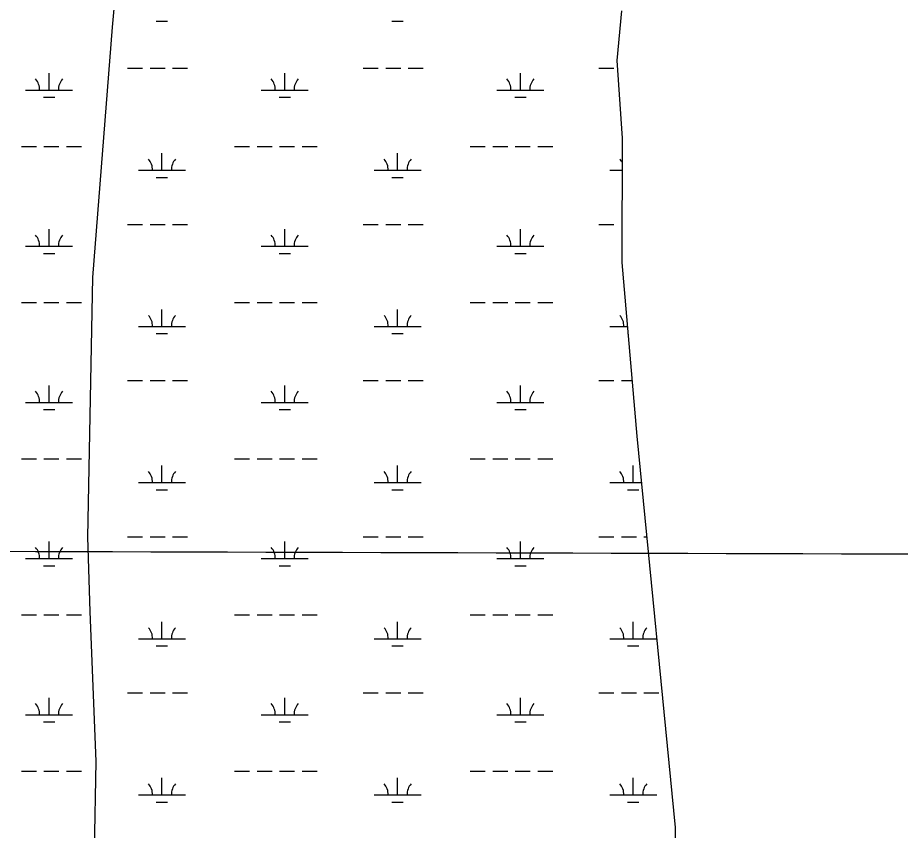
# Model space of a CAD drawing. Extents: x 3161564 to 3199464, y 849354 to 874788.
# Drawn here: x 3177591 to 3179471, y 860252 to 861984 of the extents above; entities that cross this region are included whole.
import ezdxf

# ---------------------------------------------------------------- set-up
doc = ezdxf.new("R2010")
doc.units = 0
for name, color, linetype in [('V-GRID-MAJR', 7, 'Continuous'), ('V-TOPO-BNDY', 7, 'Continuous'), ('V-WETL-SWMP', 7, 'Continuous')]:
    doc.layers.add(name, color=color, linetype=linetype)

msp = doc.modelspace()

# ---------------------------------------------------------------- linework, layer by layer
at = {"layer": 'V-GRID-MAJR'}
msp.add_spline([(3165780.446, 860882.501), (3171010.106, 860866.147), (3176239.768, 860850.5530000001), (3181469.433, 860835.721), (3186699.099, 860821.649), (3191928.768, 860808.338), (3197158.438, 860795.787), (3197158.4390000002, 860795.787)], degree=3, dxfattribs=at)
at = {"layer": 'V-TOPO-BNDY'}
for p, q in [((3177792.986000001, 861962.9949999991), (3177802.704000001, 862086.912999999)), ((3177750.939000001, 861429.9519999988), (3177792.986000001, 861962.9949999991)), ((3177739.773000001, 860877.0859999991), (3177750.939000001, 861429.9519999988)), ((3177745.294000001, 860718.4789999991), (3177739.7730000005, 860877.0859999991)), ((3177757.621000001, 860399.2749999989), (3177745.294000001, 860718.4789999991)), ((3177751.639000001, 860018.6419999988), (3177757.6210000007, 860399.2749999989))]:
    msp.add_line(p, q, dxfattribs=at)
at = {"layer": 'V-WETL-SWMP'}
for p, q in [((3178876.8522132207, 861998.4495217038), (3178866.800280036, 861892.4265395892)), ((3177885.95046553, 861975.8954379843), (3177909.950444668, 861975.8954379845)), ((3178387.858029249, 861975.8954379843), (3178411.858008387, 861975.8954379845)), ((3178866.800280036, 861892.4265395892), (3178877.8263378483, 861727.0075550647)), ((3177657.478732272, 861829.464447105), (3177657.478715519, 861865.4644448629)), ((3177824.542565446, 861875.8944442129), (3177856.54253763, 861875.8944442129)), ((3177872.5425237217, 861875.8944442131), (3177904.542495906, 861875.8944442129)), ((3177920.5424819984, 861875.8944442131), (3177952.5424541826, 861875.8944442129)), ((3178159.3862959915, 861829.464447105), (3178159.3862792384, 861865.4644448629)), ((3178326.450129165, 861875.8944442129), (3178358.4501013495, 861875.8944442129)), ((3178374.4500874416, 861875.8944442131), (3178406.450059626, 861875.8944442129)), ((3178422.4500457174, 861875.8944442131), (3178454.4500179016, 861875.8944442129)), ((3178661.293859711, 861829.464447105), (3178661.2938429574, 861865.4644448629)), ((3178828.3576928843, 861875.8944442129), (3178860.3576650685, 861875.8944442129)), ((3177607.478775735, 861829.464447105), (3177707.47868881, 861829.4644471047)), ((3178109.386339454, 861829.464447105), (3178209.386252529, 861829.4644471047)), ((3178611.2939031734, 861829.464447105), (3178711.2938162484, 861829.4644471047)), ((3177645.4787498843, 861814.033448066), (3177669.478729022, 861814.0334480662)), ((3178147.3863136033, 861814.033448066), (3178171.386292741, 861814.0334480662)), ((3178649.2938773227, 861814.033448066), (3178673.2938564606, 861814.0334480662)), ((3177598.634839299, 861709.3934545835), (3177630.6348114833, 861709.3934545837)), ((3177646.634797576, 861709.3934545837), (3177678.63476976, 861709.3934545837)), ((3177694.6347558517, 861709.3934545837), (3177726.634728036, 861709.3934545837)), ((3178052.5424447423, 861709.3934545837), (3178084.5424169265, 861709.3934545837)), ((3178100.542403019, 861709.3934545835), (3178132.542375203, 861709.3934545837)), ((3178148.542361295, 861709.3934545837), (3178180.542333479, 861709.3934545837)), ((3178196.542319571, 861709.3934545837), (3178228.5422917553, 861709.3934545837)), ((3178554.450008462, 861709.3934545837), (3178586.4499806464, 861709.3934545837)), ((3178602.449966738, 861709.3934545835), (3178634.449938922, 861709.3934545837)), ((3178650.4499250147, 861709.3934545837), (3178682.449897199, 861709.3934545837)), ((3178698.4498832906, 861709.3934545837), (3178730.4498554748, 861709.3934545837)), ((3178877.8263378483, 861727.0075550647), (3178877.3964620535, 861461.7185883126)), ((3177897.9506027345, 861658.6514577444), (3177897.9505859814, 861694.651455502)), ((3178399.8581664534, 861658.6514577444), (3178399.8581497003, 861694.651455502)), ((3177847.9506461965, 861658.6514577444), (3177947.9505592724, 861658.6514577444)), ((3178349.8582099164, 861658.6514577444), (3178449.8581229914, 861658.6514577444)), ((3178851.765773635, 861658.6514577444), (3178877.715573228, 861658.6514577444)), ((3177885.9506203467, 861643.2204587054), (3177909.9505994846, 861643.2204587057)), ((3178387.8581840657, 861643.2204587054), (3178411.8581632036, 861643.2204587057)), ((3177824.5427202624, 861543.2194649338), (3177856.5426924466, 861543.2194649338)), ((3177872.5426785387, 861543.2194649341), (3177904.542650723, 861543.2194649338)), ((3177920.542636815, 861543.2194649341), (3177952.542608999, 861543.2194649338)), ((3178326.450283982, 861543.2194649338), (3178358.450256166, 861543.2194649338)), ((3178374.450242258, 861543.2194649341), (3178406.4502144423, 861543.2194649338)), ((3178422.4502005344, 861543.2194649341), (3178454.4501727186, 861543.2194649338)), ((3178828.3578477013, 861543.2194649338), (3178860.3578198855, 861543.2194649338)), ((3178876.3578059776, 861543.2194649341), (3178877.5285265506, 861543.2194649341)), ((3177657.478887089, 861496.7894678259), (3177657.4788703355, 861532.7894655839)), ((3178159.3864508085, 861496.7894678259), (3178159.386434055, 861532.7894655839)), ((3178661.2940145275, 861496.7894678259), (3178661.2939977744, 861532.7894655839)), ((3177607.4789305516, 861496.7894678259), (3177707.478843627, 861496.7894678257)), ((3178109.386494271, 861496.7894678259), (3178209.386407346, 861496.7894678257)), ((3178611.29405799, 861496.7894678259), (3178711.2939710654, 861496.7894678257)), ((3177645.4789047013, 861481.3584687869), (3177669.4788838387, 861481.3584687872)), ((3178147.3864684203, 861481.3584687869), (3178171.3864475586, 861481.3584687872)), ((3178649.2940321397, 861481.3584687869), (3178673.294011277, 861481.3584687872)), ((3178877.3964620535, 861461.7185883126), (3178909.024579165, 861091.9116196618)), ((3177598.634994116, 861376.7184753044), (3177630.6349663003, 861376.7184753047)), ((3177646.6349523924, 861376.7184753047), (3177678.6349245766, 861376.7184753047)), ((3177694.6349106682, 861376.7184753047), (3177726.6348828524, 861376.7184753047)), ((3178052.5425995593, 861376.7184753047), (3178084.5425717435, 861376.7184753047)), ((3178100.5425578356, 861376.7184753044), (3178132.54253002, 861376.7184753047)), ((3178148.542516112, 861376.7184753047), (3178180.542488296, 861376.7184753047)), ((3178196.542474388, 861376.7184753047), (3178228.5424465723, 861376.7184753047)), ((3178554.4501632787, 861376.7184753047), (3178586.450135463, 861376.7184753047)), ((3178602.450121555, 861376.7184753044), (3178634.450093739, 861376.7184753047)), ((3178650.4500798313, 861376.7184753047), (3178682.4500520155, 861376.7184753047)), ((3178698.450038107, 861376.7184753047), (3178730.4500102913, 861376.7184753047)), ((3177897.9507575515, 861325.9764784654), (3177897.950740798, 861361.976476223)), ((3178399.8583212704, 861325.9764784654), (3178399.8583045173, 861361.976476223)), ((3177847.9508010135, 861325.9764784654), (3177947.9507140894, 861325.9764784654)), ((3178349.858364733, 861325.9764784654), (3178449.8582778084, 861325.9764784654)), ((3178851.765928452, 861325.9764784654), (3178889.0059440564, 861325.9764784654)), ((3177885.9507751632, 861310.5454794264), (3177909.950754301, 861310.5454794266)), ((3178387.8583388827, 861310.5454794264), (3178411.8583180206, 861310.5454794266)), ((3178889.7659026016, 861310.5454794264), (3178890.325695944, 861310.5454794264)), ((3177824.5428750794, 861210.544485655), (3177856.5428472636, 861210.544485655)), ((3177872.5428333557, 861210.5444856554), (3177904.5428055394, 861210.544485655)), ((3177920.5427916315, 861210.5444856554), (3177952.5427638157, 861210.544485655)), ((3178326.4504387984, 861210.544485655), (3178358.4504109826, 861210.544485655)), ((3178374.4503970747, 861210.5444856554), (3178406.450369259, 861210.544485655)), ((3178422.450355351, 861210.5444856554), (3178454.450327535, 861210.544485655)), ((3178828.358002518, 861210.544485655), (3178860.357974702, 861210.544485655)), ((3178876.357960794, 861210.5444856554), (3178898.8783826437, 861210.544485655)), ((3177657.4790419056, 861164.1144885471), (3177657.479025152, 861200.114486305)), ((3178159.386605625, 861164.1144885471), (3178159.3865888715, 861200.114486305)), ((3178661.294169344, 861164.1144885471), (3178661.294152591, 861200.114486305)), ((3177607.479085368, 861164.1144885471), (3177707.4789984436, 861164.1144885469)), ((3178109.3866490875, 861164.1144885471), (3178209.3865621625, 861164.1144885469)), ((3178611.294212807, 861164.1144885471), (3178711.2941258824, 861164.1144885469)), ((3177645.479059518, 861148.6834895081), (3177669.4790386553, 861148.6834895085)), ((3178147.386623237, 861148.6834895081), (3178171.386602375, 861148.6834895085)), ((3178649.2941869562, 861148.6834895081), (3178673.2941660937, 861148.6834895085)), ((3178909.024579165, 861091.9116196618), (3178990.988592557, 860258.2846232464)), ((3177598.635148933, 861044.0434960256), (3177630.6351211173, 861044.0434960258)), ((3177646.6351072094, 861044.0434960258), (3177678.6350793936, 861044.0434960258)), ((3177694.6350654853, 861044.0434960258), (3177726.6350376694, 861044.0434960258)), ((3178052.542754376, 861044.0434960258), (3178084.54272656, 861044.0434960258)), ((3178100.542712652, 861044.0434960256), (3178132.5426848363, 861044.0434960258)), ((3178148.5426709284, 861044.0434960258), (3178180.5426431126, 861044.0434960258)), ((3178196.5426292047, 861044.0434960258), (3178228.542601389, 861044.0434960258)), ((3178554.4503180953, 861044.0434960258), (3178586.4502902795, 861044.0434960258)), ((3178602.4502763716, 861044.0434960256), (3178634.4502485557, 861044.0434960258)), ((3178650.450234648, 861044.0434960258), (3178682.450206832, 861044.0434960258)), ((3178698.4501929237, 861044.0434960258), (3178730.450165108, 861044.0434960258)), ((3177897.950912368, 860993.3014991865), (3177897.950895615, 861029.3014969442)), ((3178399.858476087, 860993.3014991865), (3178399.858459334, 861029.3014969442)), ((3178901.7660398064, 860993.3014991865), (3178901.7660230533, 861029.3014969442)), ((3177847.95095583, 860993.3014991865), (3177947.950868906, 860993.3014991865)), ((3177885.95092998, 860977.8705001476), (3177909.9509091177, 860977.8705001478)), ((3178349.8585195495, 860993.3014991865), (3178449.858432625, 860993.3014991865)), ((3178387.858493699, 860977.8705001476), (3178411.858472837, 860977.8705001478)), ((3178851.766083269, 860993.3014991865), (3178918.720139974, 860993.3014991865)), ((3178889.766057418, 860977.8705001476), (3178913.766036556, 860977.8705001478)), ((3177657.479196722, 860831.4395092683), (3177657.479179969, 860867.4395070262)), ((3177824.543029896, 860877.8695063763), (3177856.54300208, 860877.8695063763)), ((3177872.5429881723, 860877.8695063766), (3177904.5429603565, 860877.8695063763)), ((3177920.5429464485, 860877.8695063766), (3177952.5429186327, 860877.8695063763)), ((3178159.386760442, 860831.4395092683), (3178159.386743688, 860867.4395070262)), ((3178326.450593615, 860877.8695063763), (3178358.450565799, 860877.8695063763)), ((3178374.4505518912, 860877.8695063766), (3178406.4505240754, 860877.8695063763)), ((3178422.4505101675, 860877.8695063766), (3178454.4504823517, 860877.8695063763)), ((3178661.2943241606, 860831.4395092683), (3178661.2943074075, 860867.4395070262)), ((3178828.3581573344, 860877.8695063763), (3178860.3581295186, 860877.8695063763)), ((3178876.3581156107, 860877.8695063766), (3178908.358087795, 860877.8695063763)), ((3178924.358073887, 860877.8695063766), (3178930.0696637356, 860877.8695063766)), ((3177607.4792401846, 860831.4395092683), (3177707.47915326, 860831.439509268)), ((3178109.386803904, 860831.4395092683), (3178209.386716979, 860831.439509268)), ((3178611.2943676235, 860831.4395092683), (3178711.294280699, 860831.439509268)), ((3177645.4792143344, 860816.0085102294), (3177669.479193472, 860816.0085102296)), ((3178147.3867780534, 860816.0085102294), (3178171.3867571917, 860816.0085102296)), ((3178649.2943417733, 860816.0085102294), (3178673.2943209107, 860816.0085102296)), ((3177598.6353037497, 860711.3685167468), (3177630.635275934, 860711.368516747)), ((3177646.635262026, 860711.368516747), (3177678.63523421, 860711.368516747)), ((3177694.635220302, 860711.368516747), (3177726.635192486, 860711.368516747)), ((3177897.9510671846, 860660.6265199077), (3177897.9510504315, 860696.6265176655)), ((3178052.542909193, 860711.368516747), (3178084.542881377, 860711.368516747)), ((3178100.5428674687, 860711.3685167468), (3178132.542839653, 860711.368516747)), ((3178148.542825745, 860711.368516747), (3178180.542797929, 860711.368516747)), ((3178196.5427840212, 860711.368516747), (3178228.5427562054, 860711.368516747)), ((3178399.858630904, 860660.6265199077), (3178399.8586141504, 860696.6265176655)), ((3178554.450472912, 860711.368516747), (3178586.450445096, 860711.368516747)), ((3178602.450431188, 860711.3685167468), (3178634.4504033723, 860711.368516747)), ((3178650.4503894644, 860711.368516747), (3178682.4503616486, 860711.368516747)), ((3178698.45034774, 860711.368516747), (3178730.4503199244, 860711.368516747)), ((3178901.766194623, 860660.6265199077), (3178901.76617787, 860696.6265176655)), ((3177847.9511106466, 860660.6265199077), (3177947.9510237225, 860660.6265199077)), ((3178349.858674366, 860660.6265199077), (3178449.8585874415, 860660.6265199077)), ((3178851.7662380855, 860660.6265199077), (3178951.429465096, 860660.6265199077)), ((3177885.9510847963, 860645.1955208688), (3177909.9510639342, 860645.195520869)), ((3178387.858648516, 860645.1955208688), (3178411.8586276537, 860645.195520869)), ((3178889.766212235, 860645.1955208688), (3178913.766191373, 860645.195520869)), ((3177824.5431847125, 860545.1945270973), (3177856.5431568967, 860545.1945270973)), ((3177872.543142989, 860545.1945270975), (3177904.543115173, 860545.1945270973)), ((3177920.543101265, 860545.1945270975), (3177952.5430734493, 860545.1945270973)), ((3178326.450748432, 860545.1945270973), (3178358.450720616, 860545.1945270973)), ((3178374.4507067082, 860545.1945270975), (3178406.4506788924, 860545.1945270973)), ((3178422.450664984, 860545.1945270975), (3178454.4506371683, 860545.1945270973)), ((3178828.358312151, 860545.1945270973), (3178860.358284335, 860545.1945270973)), ((3178876.358270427, 860545.1945270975), (3178908.3582426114, 860545.1945270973)), ((3178924.3582287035, 860545.1945270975), (3178956.3582008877, 860545.1945270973)), ((3177657.4793515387, 860498.7645299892), (3177657.4793347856, 860534.7645277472)), ((3178159.3869152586, 860498.7645299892), (3178159.3868985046, 860534.7645277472)), ((3178661.294478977, 860498.7645299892), (3178661.294462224, 860534.7645277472)), ((3177607.4793950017, 860498.7645299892), (3177707.479308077, 860498.764529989)), ((3178109.3869587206, 860498.7645299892), (3178209.3868717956, 860498.764529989)), ((3178611.29452244, 860498.7645299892), (3178711.2944355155, 860498.764529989)), ((3177645.4793691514, 860483.3335309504), (3177669.4793482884, 860483.3335309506)), ((3178147.38693287, 860483.3335309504), (3178171.3869120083, 860483.3335309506)), ((3178649.29449659, 860483.3335309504), (3178673.2944757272, 860483.3335309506)), ((3177598.6354585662, 860378.6935374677), (3177630.6354307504, 860378.693537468)), ((3177646.6354168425, 860378.693537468), (3177678.6353890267, 860378.693537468)), ((3177694.6353751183, 860378.693537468), (3177726.6353473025, 860378.693537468)), ((3178052.5430640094, 860378.693537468), (3178084.5430361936, 860378.693537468)), ((3178100.5430222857, 860378.6935374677), (3178132.54299447, 860378.693537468)), ((3178148.542980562, 860378.693537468), (3178180.542952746, 860378.693537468)), ((3178196.5429388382, 860378.693537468), (3178228.5429110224, 860378.693537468)), ((3178554.4506277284, 860378.693537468), (3178586.4505999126, 860378.693537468)), ((3178602.4505860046, 860378.6935374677), (3178634.450558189, 860378.693537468)), ((3178650.450544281, 860378.693537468), (3178682.450516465, 860378.693537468)), ((3178698.4505025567, 860378.693537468), (3178730.450474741, 860378.693537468)), ((3177897.951222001, 860327.9515406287), (3177897.951205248, 860363.9515383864)), ((3178399.8587857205, 860327.9515406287), (3178399.8587689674, 860363.9515383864)), ((3178901.7663494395, 860327.9515406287), (3178901.7663326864, 860363.9515383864)), ((3177847.9512654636, 860327.9515406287), (3177947.9511785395, 860327.9515406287)), ((3178349.8588291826, 860327.9515406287), (3178449.858742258, 860327.9515406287)), ((3178851.766392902, 860327.9515406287), (3178951.766305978, 860327.9515406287)), ((3177885.9512396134, 860312.5205415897), (3177909.951218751, 860312.5205415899)), ((3178387.8588033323, 860312.5205415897), (3178411.85878247, 860312.5205415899)), ((3178889.7663670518, 860312.5205415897), (3178913.7663461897, 860312.5205415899)), ((3178990.988592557, 860258.2846232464), (3178994.0847243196, 859963.5826585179))]:
    msp.add_line(p, q, dxfattribs=at)
for centre, radius, start, end in [((3177602.235843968, 861829.9392502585), 35.24628790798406, 359.2281793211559, 40.771837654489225), ((3177712.721620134, 861829.9392502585), 35.24628790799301, 139.2281775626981, 180.77183589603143), ((3178104.143407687, 861829.9392502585), 35.24628790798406, 359.2281793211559, 40.771837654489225), ((3178214.629183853, 861829.9392502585), 35.24628790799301, 139.2281775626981, 180.77183589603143), ((3178606.0509714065, 861829.9392502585), 35.24628790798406, 359.2281793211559, 40.771837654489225), ((3178716.5367475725, 861829.9392502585), 35.24628790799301, 139.2281775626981, 180.77183589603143), ((3177842.707714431, 861659.1262608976), 35.24628790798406, 359.2281793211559, 40.771837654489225), ((3177953.1934905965, 861659.1262608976), 35.24628790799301, 139.2281775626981, 180.77183589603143), ((3178344.61527815, 861659.1262608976), 35.24628790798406, 359.2281793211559, 40.771837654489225), ((3178455.1010543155, 861659.1262608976), 35.24628790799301, 139.2281775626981, 180.77183589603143), ((3178846.5228418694, 861659.1262608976), 35.24628790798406, 27.653786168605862, 40.77183765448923), ((3177602.235998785, 861497.2642709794), 35.24628790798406, 359.2281793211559, 40.771837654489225), ((3177712.7217749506, 861497.2642709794), 35.24628790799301, 139.2281775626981, 180.77183589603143), ((3178104.143562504, 861497.2642709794), 35.24628790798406, 359.2281793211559, 40.771837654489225), ((3178214.62933867, 861497.2642709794), 35.24628790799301, 139.2281775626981, 180.77183589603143), ((3178606.0511262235, 861497.2642709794), 35.24628790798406, 359.2281793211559, 40.771837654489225), ((3178716.536902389, 861497.2642709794), 35.24628790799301, 139.2281775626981, 180.77183589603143), ((3177842.7078692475, 861326.4512816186), 35.24628790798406, 359.2281793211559, 40.771837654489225), ((3177953.193645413, 861326.4512816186), 35.24628790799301, 139.2281775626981, 180.77183589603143), ((3178344.615432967, 861326.4512816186), 35.24628790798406, 359.2281793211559, 40.771837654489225), ((3178455.1012091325, 861326.4512816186), 35.24628790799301, 139.2281775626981, 180.77183589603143), ((3178846.522996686, 861326.4512816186), 35.24628790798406, 359.2281793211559, 40.771837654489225), ((3177602.2361536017, 861164.5892917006), 35.24628790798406, 359.2281793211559, 40.771837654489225), ((3177712.721929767, 861164.5892917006), 35.24628790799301, 139.2281775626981, 180.77183589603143), ((3178104.1437173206, 861164.5892917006), 35.24628790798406, 359.2281793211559, 40.771837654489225), ((3178214.6294934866, 861164.5892917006), 35.24628790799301, 139.2281775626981, 180.77183589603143), ((3178606.05128104, 861164.5892917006), 35.24628790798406, 359.2281793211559, 40.771837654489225), ((3178716.5370572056, 861164.5892917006), 35.24628790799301, 139.2281775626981, 180.77183589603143), ((3177842.708024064, 860993.7763023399), 35.24628790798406, 359.2281793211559, 40.771837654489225), ((3177953.1938002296, 860993.7763023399), 35.24628790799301, 139.2281775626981, 180.77183589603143), ((3178344.6155877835, 860993.7763023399), 35.24628790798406, 359.2281793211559, 40.771837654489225), ((3178455.101363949, 860993.7763023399), 35.24628790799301, 139.2281775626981, 180.77183589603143), ((3178846.5231515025, 860993.7763023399), 35.24628790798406, 359.2281793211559, 40.771837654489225), ((3177602.236308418, 860831.9143124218), 35.24628790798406, 359.2281793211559, 40.771837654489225), ((3177712.7220845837, 860831.9143124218), 35.24628790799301, 139.2281775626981, 180.77183589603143), ((3178104.143872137, 860831.9143124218), 35.24628790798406, 359.2281793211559, 40.771837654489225), ((3178214.629648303, 860831.9143124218), 35.24628790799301, 139.2281775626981, 180.77183589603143), ((3178606.051435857, 860831.9143124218), 35.24628790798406, 359.2281793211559, 40.771837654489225), ((3178716.5372120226, 860831.9143124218), 35.24628790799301, 139.2281775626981, 180.77183589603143), ((3177842.7081788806, 860661.101323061), 35.24628790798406, 359.2281793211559, 40.771837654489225), ((3177953.193955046, 860661.101323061), 35.24628790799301, 139.2281775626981, 180.77183589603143), ((3178344.6157426, 860661.101323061), 35.24628790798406, 359.2281793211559, 40.771837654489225), ((3178455.1015187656, 860661.101323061), 35.24628790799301, 139.2281775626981, 180.77183589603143), ((3178846.5233063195, 860661.101323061), 35.24628790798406, 359.2281793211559, 40.771837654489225), ((3178957.009082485, 860661.101323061), 35.24628790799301, 139.2281775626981, 180.77183589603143), ((3177602.2364632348, 860499.2393331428), 35.24628790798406, 359.2281793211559, 40.771837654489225), ((3177712.7222394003, 860499.2393331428), 35.24628790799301, 139.2281775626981, 180.77183589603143), ((3178104.1440269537, 860499.2393331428), 35.24628790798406, 359.2281793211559, 40.771837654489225), ((3178214.6298031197, 860499.2393331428), 35.24628790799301, 139.2281775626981, 180.77183589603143), ((3178606.0515906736, 860499.2393331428), 35.24628790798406, 359.2281793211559, 40.771837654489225), ((3178716.537366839, 860499.2393331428), 35.24628790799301, 139.2281775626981, 180.77183589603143), ((3177842.708333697, 860328.426343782), 35.24628790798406, 359.2281793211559, 40.771837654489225), ((3177953.1941098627, 860328.426343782), 35.24628790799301, 139.2281775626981, 180.77183589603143), ((3178344.6158974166, 860328.426343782), 35.24628790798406, 359.2281793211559, 40.771837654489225), ((3178455.101673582, 860328.426343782), 35.24628790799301, 139.2281775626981, 180.77183589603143), ((3178846.523461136, 860328.426343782), 35.24628790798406, 359.2281793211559, 40.771837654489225), ((3178957.0092373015, 860328.426343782), 35.24628790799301, 139.2281775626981, 180.77183589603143)]:
    msp.add_arc(centre, radius, start, end, dxfattribs=at)

doc.saveas('drawing.dxf')
